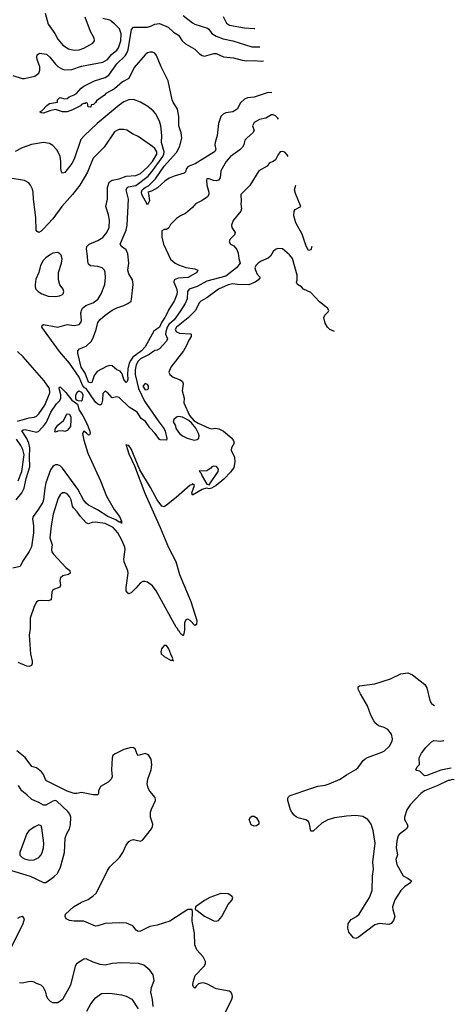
# Model space of a CAD drawing. Header units: inches. Extents: x 1384664 to 1536621, y 460766 to 646467.
# Tile 321 of 488: x 1496368 to 1500043, y 564148 to 572467. Entities that reach past the tile are written whole.
import ezdxf

# ---------------------------------------------------------------- set-up
doc = ezdxf.new("R2010")
doc.units = ezdxf.units.IN
doc.header["$MEASUREMENT"] = 0
for name, color, linetype in [('B4596', 7, 'Continuous'), ('B4597', 7, 'Continuous'), ('B5506', 7, 'Continuous')]:
    doc.layers.add(name, color=color, linetype=linetype)

msp = doc.modelspace()

# ---------------------------------------------------------------- linework, layer by layer
at = {"layer": 'B4596', "color": 5}
for points, elevation in [([(1497844.9, 570000), (1497793.3, 569946.7), (1497695.2, 569870), (1497682.9, 569850), (1497695.1, 569830), (1497719.3, 569819.3), (1497812.4, 569812.4), (1497817, 569810), (1497819.3, 569790), (1497799.4, 569760.6), (1497776.9, 569710), (1497752.1, 569670), (1497645.7, 569530), (1497629.6, 569489.6), (1497637.8, 569470), (1497665.7, 569445.7), (1497725, 569425), (1497745.5, 569410), (1497750.9, 569390), (1497741.8, 569330), (1497758, 569270), (1497754.8, 569230), (1497804.1, 569124.1), (1497841.1, 569081.1), (1497878, 569058), (1497970, 569014.8), (1497988.7, 569011.3), (1498025.2, 569014.8), (1498050.7, 569010), (1498091.7, 568990), (1498163, 568930), (1498175.5, 568910), (1498180.7, 568890), (1498158.8, 568850), (1498156.3, 568830), (1498184.9, 568770), (1498187.3, 568730), (1498177.5, 568682.5), (1498154.2, 568645.8), (1498095.6, 568584.4), (1498030, 568532.3), (1497990, 568509.4), (1497970, 568504), (1497948, 568508), (1497910, 568498), (1497829.3, 568449.3), (1497822.7, 568470), (1497845.2, 568530), (1497830, 568545.2), (1497822.8, 568537.2), (1497810, 568533), (1497691, 568429), (1497610, 568366.3), (1497590, 568351.8), (1497570, 568355.6), (1497530, 568411), (1497475.7, 568515.7), (1497385.1, 568665.1), (1497310, 568840.9), (1497290, 568869.8), (1497272.7, 568872.7), (1497270, 568879), (1497268.9, 568871.1), (1497290, 568798.2), (1497338.5, 568698.5), (1497425.9, 568465.9), (1497556.5, 568176.5), (1497626.6, 568006.6), (1497688.2, 567890), (1497718.6, 567778.6), (1497814.9, 567550), (1497864.9, 567390), (1497863.6, 567356.4), (1497850, 567348.7), (1497808.7, 567390), (1497790, 567401.2), (1497781.4, 567398.6), (1497770.7, 567389.3), (1497762.8, 567370), (1497761, 567310), (1497753.4, 567266.6), (1497750, 567262), (1497736, 567276), (1497730, 567276), (1497718.6, 567298.6), (1497710, 567303.5), (1497701.8, 567321.8), (1497690, 567333), (1497521.5, 567641.5), (1497490, 567683.5), (1497450, 567713.8), (1497430, 567720.2), (1497410, 567719.5), (1497390.1, 567709.9), (1497350, 567663), (1497310, 567625.6), (1497290, 567617), (1497282, 567622), (1497270, 567642), (1497269.4, 567669.4), (1497285.2, 567790), (1497282.3, 567810), (1497252.5, 567887.5), (1497248.3, 567910), (1497258.9, 567990), (1497256, 568010), (1497231.8, 568070), (1497198.3, 568130), (1497157.5, 568177.5), (1497090, 568209.3), (1497010, 568221.7), (1496981.2, 568218.8), (1496950, 568207.6), (1496930, 568215.4), (1496882.4, 568270), (1496855.5, 568310), (1496822.6, 568342.6), (1496815.8, 568355.8), (1496804.9, 568410), (1496790, 568438.7), (1496770, 568459.8), (1496750, 568469.8), (1496730, 568469.7), (1496710, 568452.8), (1496694.6, 568425.4), (1496651.2, 568290), (1496633.2, 568190), (1496623, 568090), (1496641.9, 568030), (1496637.3, 567990), (1496640.6, 567970), (1496654.4, 567950), (1496758.3, 567838.3), (1496793.4, 567813.4), (1496795.5, 567790), (1496781.1, 567778.9), (1496732.2, 567767.8), (1496713.4, 567750), (1496708.7, 567730), (1496714, 567690), (1496708.4, 567671.6), (1496648, 567650), (1496639.3, 567630), (1496634.3, 567565.7), (1496610, 567556.4), (1496550, 567559.8), (1496523.9, 567556.1), (1496510, 567546), (1496490, 567509), (1496458, 567410), (1496456.1, 567323.9), (1496447.9, 567267.9), (1496461.1, 567110), (1496473.8, 567046.2), (1496473.8, 567026.2), (1496468.3, 567011.7), (1496450, 567002.4), (1496430, 567005.6), (1496356.3, 567036.3)], 680), ([(1497721.8, 570000), (1497675.7, 569930), (1497630, 569891.8), (1497615.4, 569870), (1497602.6, 569830), (1497601, 569810), (1497617.3, 569770), (1497609.1, 569750), (1497550, 569685.1), (1497530, 569674.7), (1497510, 569672.6), (1497462.1, 569637.9), (1497390, 569600.6), (1497370, 569581.8), (1497353.7, 569550), (1497344.6, 569510), (1497344.4, 569470), (1497371.7, 569350), (1497424.5, 569244.5), (1497537.8, 569077.8), (1497589.5, 569010), (1497598, 568990), (1497612.4, 568927.6), (1497610, 568915.3), (1497557.2, 568917.2), (1497550, 568919), (1497514, 568970), (1497470, 569018), (1497432.2, 569072.2), (1497396.8, 569096.8), (1497362.7, 569150), (1497293.8, 569193.8), (1497210, 569276), (1497190, 569279.4), (1497150, 569272.1), (1497110, 569316.4), (1497090, 569329.7), (1497071.1, 569308.9), (1497068.9, 569251.1), (1497060, 569220), (1497050, 569209.7), (1497030, 569218.7), (1497010, 569235.9), (1496930.3, 569350), (1496917.5, 569357.5), (1496899.7, 569379.7), (1496870, 569447), (1496790, 569564.9), (1496704.6, 569664.6), (1496556, 569870), (1496558, 569882), (1496568.9, 569891.1), (1496690, 569869.3), (1496770, 569891.1), (1496830, 569883.9), (1496870, 569893.1), (1496885.7, 569910), (1496890, 569926), (1496886.6, 569990), (1496888.3, 570000)], 660), ([(1497619.7, 570000), (1497596.2, 569950), (1497566.8, 569910), (1497550.6, 569870), (1497503.2, 569836.8), (1497430, 569704.1), (1497399.6, 569670), (1497325.3, 569614.7), (1497306.7, 569590), (1497295.4, 569564.6), (1497283.8, 569516.2), (1497279.5, 569470), (1497282.4, 569430), (1497277.6, 569410), (1497270, 569403), (1497250, 569428.2), (1497235.7, 569475.7), (1497218.6, 569498.6), (1497189.8, 569510), (1497150, 569543.9), (1497130, 569545.5), (1497103.2, 569536.8), (1497024.5, 569495.5), (1496998.9, 569461.1), (1496977.3, 569402.7), (1496970, 569397.9), (1496950, 569404.7), (1496920.7, 569480.7), (1496889.2, 569530.8), (1496859.6, 569650), (1496860.2, 569670), (1496874, 569686), (1496931.8, 569708.2), (1496975.7, 569750), (1496993.7, 569786.3), (1497015.9, 569850), (1497029.1, 569910), (1497050, 569935), (1497090, 569971), (1497131.2, 570000)], 640), ([(1499031.3, 569832.5), (1499030, 569832.8), (1498990, 569848.8), (1498969.5, 569870), (1498950, 569904), (1498939.7, 569950), (1498948.6, 569971.4), (1498969.3, 569990), (1498975.1, 570000)], 680), ([(1496350, 569074.4), (1496450, 569102.6), (1496490, 569108.8), (1496510, 569118.3), (1496530, 569137.7), (1496581.1, 569210), (1496624.3, 569315.7), (1496619.1, 569350), (1496574.5, 569414.5), (1496397.8, 569617.8), (1496350, 569664.1)], 680), ([(1496339, 568410), (1496387.9, 568470), (1496407.6, 568510), (1496423.4, 568590), (1496454.2, 568690), (1496450.7, 568770), (1496453.7, 568850), (1496444.8, 568890), (1496429.6, 568929.6), (1496386.6, 568993.4), (1496397.1, 569002.9), (1496416, 569004), (1496510, 568983.2), (1496530, 568991), (1496577.3, 569042.7), (1496593.9, 569066.1), (1496631.1, 569150), (1496678.9, 569221.1), (1496707.4, 569250), (1496717.4, 569270), (1496716.2, 569296.2), (1496701.6, 569350), (1496701.2, 569358.8), (1496710, 569364), (1496757.2, 569317.2), (1496810, 569253), (1496858.6, 569218.6), (1496870, 569168), (1496901.1, 569121.1), (1496935.1, 569055.1), (1496960.5, 568990), (1496964, 568970), (1496959.9, 568960.1), (1496950, 568956), (1496934.7, 568974.7), (1496910, 568991.6), (1496898.6, 568970), (1496910, 568914.3), (1496945.2, 568805.2), (1497051.8, 568571.8), (1497101.3, 568441.3), (1497167.2, 568327.2), (1497211.1, 568270), (1497230.2, 568230), (1497230.3, 568209.7), (1497227.3, 568227.3), (1497219.2, 568220.8), (1497210, 568221.7), (1497180.9, 568240.9), (1497114.7, 568270), (1497026.9, 568326.9), (1496950, 568365.7), (1496930, 568381.1), (1496907.4, 568410), (1496861.2, 568501.2), (1496730, 568677.7), (1496710, 568698.6), (1496690, 568707.2), (1496670, 568706), (1496660.3, 568699.7), (1496650, 568692.8), (1496630, 568663.1), (1496590, 568554.3), (1496579.9, 568510), (1496570.1, 568410), (1496563.4, 568390), (1496527.3, 568330), (1496482.6, 568270), (1496477.5, 568250), (1496486.6, 568190), (1496486.1, 568130), (1496467.6, 568012.4), (1496450, 567973.6), (1496392.8, 567890), (1496373.3, 567846.7), (1496310, 567833.3)], 660), ([(1496356.2, 568570), (1496386.4, 568650), (1496406.3, 568790), (1496394.5, 568834.5), (1496379.1, 568870), (1496341.6, 568921.6)], 680), ([(1500000, 566040), (1499990, 566038), (1499903.3, 565996.7), (1499790, 565951.1), (1499761, 565930), (1499670, 565833.2), (1499642.8, 565790), (1499621.3, 565730), (1499622.5, 565710), (1499644.7, 565670), (1499650.2, 565650), (1499639.7, 565630), (1499577.6, 565582.4), (1499568.4, 565570), (1499556.1, 565530), (1499551.8, 565470), (1499561.5, 565410), (1499548.1, 565370), (1499556.1, 565330), (1499610, 565232.6), (1499652.7, 565210), (1499679.5, 565190), (1499665.7, 565170), (1499620.8, 565139.2), (1499590, 565109.8), (1499539.3, 565030), (1499521.5, 564970), (1499522.1, 564950), (1499538.9, 564890), (1499530, 564856.8), (1499510.1, 564829.9), (1499490, 564821.4), (1499410, 564830.7), (1499370, 564818.7), (1499230, 564711.5), (1499210, 564704.5), (1499190, 564708.7), (1499150, 564757.2), (1499141.3, 564790), (1499144.7, 564830), (1499170, 564863.2), (1499216, 564890), (1499239.8, 564910), (1499325.2, 565050), (1499348.6, 565110), (1499351.3, 565230), (1499358.9, 565290), (1499354.9, 565350), (1499373.1, 565510), (1499356.4, 565616.4), (1499338.9, 565670), (1499310.8, 565710), (1499270, 565735.6), (1499210, 565742.5), (1499130, 565736.4), (1499030, 565723.2), (1498974.4, 565705.6), (1498923.2, 565676.8), (1498850, 565609.8), (1498830, 565609.6), (1498819.9, 565670), (1498810, 565692), (1498787.3, 565707.3), (1498730, 565720.7), (1498710, 565729.9), (1498690, 565744.5), (1498668.7, 565770), (1498658.6, 565790), (1498636, 565870), (1498634.7, 565890), (1498639.7, 565900.3), (1498649.8, 565910.2), (1498664.2, 565915.8), (1498830, 565971.3), (1498890, 565990.2), (1498950, 565998.2), (1498986, 566010), (1499078, 566050), (1499130, 566085.3), (1499209.7, 566130.3), (1499230, 566148), (1499273.5, 566206.5), (1499290, 566220.4), (1499310, 566232), (1499430, 566276.9), (1499453.3, 566290), (1499495.8, 566330), (1499516.3, 566370), (1499519.7, 566390), (1499512.6, 566430), (1499482, 566470), (1499450, 566486.3), (1499401.5, 566501.5), (1499379.7, 566519.8), (1499362.9, 566542.9), (1499338, 566590), (1499309.7, 566670), (1499248.3, 566770), (1499229.6, 566810), (1499229.6, 566830.4), (1499241.2, 566838.8), (1499370, 566854.9), (1499502, 566898), (1499590, 566939.3), (1499650, 566947.3), (1499690, 566930.4), (1499792.4, 566850), (1499810, 566821), (1499834.5, 566714.5), (1499848.8, 566690), (1499860, 566680), (1499874.7, 566673.7)], 680), ([(1500000, 566139.7), (1499930, 566127.1), (1499810, 566080.7), (1499790, 566079.3), (1499750, 566118), (1499722, 566122), (1499718, 566130), (1499730, 566154), (1499747.3, 566172.7), (1499746, 566230), (1499765.1, 566270), (1499801.4, 566318.6), (1499850, 566366.8), (1499870, 566376.3), (1499930, 566372.2), (1499950, 566375.3), (1499953.9, 566376.9)], 660), ([(1498084.7, 564035.3), (1498162.9, 564190), (1498167, 564210), (1498164.5, 564230), (1498154.5, 564250), (1498138.9, 564258.9), (1498030, 564279.3), (1497956.8, 564316.8), (1497930, 564326), (1497910, 564328), (1497880.6, 564319.4), (1497859.9, 564300.1), (1497850, 564284), (1497836.5, 564296.5), (1497832.7, 564310), (1497835.1, 564335.1), (1497851.3, 564390), (1497926.9, 564470), (1497938.3, 564490), (1497939.7, 564510), (1497919.1, 564550), (1497866.7, 564606.7), (1497849.8, 564650), (1497846.9, 564750), (1497826, 564850), (1497829.2, 564929.2), (1497826, 564950), (1497790, 564949.4), (1497637.3, 564850), (1497530, 564816.4), (1497470, 564805.7), (1497390, 564765.8), (1497370, 564763.5), (1497352.7, 564772.7), (1497324.4, 564810), (1497271.8, 564831.8), (1497210, 564837.1), (1497090, 564831.6), (1497030, 564809.7), (1497010, 564808.3), (1496910, 564849.6), (1496830, 564849.6), (1496790, 564856.9), (1496760.9, 564870), (1496752.3, 564890), (1496757, 564910), (1496824.2, 564970), (1496890, 565011.1), (1496946.7, 565033.3), (1496990, 565063.1), (1497018.4, 565090), (1497110, 565279.3), (1497130, 565310.4), (1497213, 565387), (1497241.3, 565430), (1497268.6, 565491.4), (1497290, 565522.8), (1497310, 565534.8), (1497330, 565539.1), (1497390, 565526.4), (1497410, 565536.4), (1497482.7, 565630), (1497492.2, 565650), (1497495.1, 565670), (1497473, 565730), (1497473.3, 565770), (1497482.3, 565797.7), (1497518, 565870), (1497518, 565878), (1497514.2, 565894.2), (1497467.7, 565947.7), (1497454.2, 565974.2), (1497446, 566010), (1497452.7, 566050), (1497479.3, 566130), (1497486, 566170), (1497478.6, 566218.6), (1497459, 566250), (1497450, 566259), (1497430, 566266), (1497369.5, 566249.5), (1497360.5, 566260.5), (1497345.1, 566305.1), (1497330, 566314.5), (1497310, 566317.6), (1497250, 566300.7), (1497170, 566261.2), (1497156, 566250), (1497150.8, 566230), (1497146, 566130), (1497150.7, 566070.7), (1497142.8, 566050), (1497116.7, 566023.3), (1497052.2, 565987.8), (1497033.4, 565950), (1497034.8, 565930), (1497030, 565918), (1496990, 565918.4), (1496890, 565938), (1496850.5, 565929.5), (1496830, 565929.8), (1496770, 565948.7), (1496595.5, 566035.5), (1496586.5, 566046.5), (1496570.4, 566090.4), (1496552.2, 566112.2), (1496510, 566145.3), (1496470, 566156.8), (1496414.4, 566234.4), (1496344.3, 566290)], 720), ([(1496262.6, 565290), (1496456.5, 565230), (1496570, 565175.8), (1496590, 565177.6), (1496656.1, 565223.9), (1496687.3, 565252.7), (1496713.7, 565306.3), (1496748.7, 565430), (1496753.6, 565550), (1496766, 565590), (1496788.4, 565631.6), (1496797.2, 565662.8), (1496799.7, 565730), (1496793.5, 565753.5), (1496776.9, 565776.9), (1496683.9, 565863.9), (1496670, 565869), (1496650, 565863.2), (1496590, 565831.4), (1496570, 565829), (1496530, 565853.8), (1496470, 565878.3), (1496430, 565917.4), (1496386, 565950), (1496357.7, 565997.7)], 740), ([(1496299.5, 564630), (1496399, 564830), (1496408.7, 564870), (1496402, 564882), (1496390, 564888.7), (1496370, 564882.7), (1496350, 564871.8)], 740), ([(1497496.9, 564130), (1497491.4, 564188.6), (1497477.7, 564250), (1497484, 564290), (1497504, 564350), (1497496.6, 564396.6), (1497470, 564435.1), (1497417.4, 564477.4), (1497373.3, 564493.3), (1497230, 564497.4), (1497150, 564491.3), (1497090, 564478), (1497050, 564483.6), (1496990, 564502.4), (1496930, 564531.2), (1496910, 564529.5), (1496847.7, 564490), (1496838, 564470), (1496798.8, 564310), (1496730.6, 564189.4), (1496690, 564161.2), (1496650, 564159), (1496628, 564170), (1496608.7, 564190), (1496599, 564210), (1496589.2, 564250), (1496569.3, 564289.3), (1496550, 564308.7), (1496510, 564322), (1496490, 564335.3), (1496470, 564339), (1496442, 564338), (1496390, 564325.2), (1496366, 564330)], 740), ([(1496937, 564090), (1496969.7, 564150.3), (1497010, 564202.8), (1497060.7, 564239.3), (1497110, 564242.4), (1497150, 564238.7), (1497230, 564228.2), (1497270, 564216.4), (1497316.3, 564190), (1497370.3, 564110.3)], 740)]:
    msp.add_lwpolyline(points, dxfattribs=dict(at, elevation=elevation))
for points, elevation in [([(1496890, 569243.7), (1496865.4, 569245.4), (1496851.9, 569251.9), (1496844.4, 569264.4), (1496842.8, 569297.2), (1496856.8, 569323.2), (1496868, 569332), (1496890, 569320.3), (1496900.9, 569300.9), (1496903.5, 569290), (1496894, 569246)], 660), ([(1497430, 569393.6), (1497410.1, 569370), (1497430, 569340.4), (1497450, 569341.5), (1497456.8, 569350), (1497458.5, 569370), (1497450, 569384.8)], 680), ([(1496750, 568989), (1496730, 568993.6), (1496690, 568989.6), (1496670, 568981.2), (1496665.1, 568985.1), (1496670, 569011.8), (1496690, 569040.3), (1496738.6, 569081.4), (1496766.6, 569133.4), (1496770, 569137.3), (1496790, 569134), (1496800.1, 569110), (1496802, 569090), (1496796.9, 569030), (1496770, 568996)], 640), ([(1497710, 569113.2), (1497694, 569110), (1497672, 569090), (1497667.3, 569070), (1497682, 569042), (1497690.8, 569010), (1497720.7, 568970), (1497744, 568950), (1497784.7, 568930), (1497844.7, 568915.3), (1497870, 568918.8), (1497884, 568930), (1497885.2, 568950), (1497879.3, 568970), (1497856.2, 569016.2), (1497821.2, 569061.2), (1497799.5, 569079.5), (1497746, 569110)], 680), ([(1498010, 568695.6), (1497994, 568690), (1497983.2, 568676.8), (1497950, 568655.3), (1497892.5, 568652.5), (1497890, 568658), (1497888.2, 568650), (1497899.5, 568639.5), (1497910.5, 568610), (1497950, 568542), (1497970, 568538), (1498046.6, 568650), (1498049.3, 568670), (1498031.5, 568691.5)], 680), ([(1497610, 567179.6), (1497590, 567178.1), (1497566, 567150), (1497560.7, 567130), (1497565.3, 567110), (1497590, 567085.1), (1497650, 567052.5), (1497656.1, 567056.1), (1497669.1, 567050.9), (1497661.5, 567061.5), (1497663.4, 567070), (1497645.5, 567105.5), (1497630, 567151.1)], 720), ([(1496530, 565664.4), (1496490, 565644.2), (1496446.1, 565613.9), (1496427.8, 565592.2), (1496368.6, 565430), (1496370, 565406.7), (1496390, 565387.4), (1496410, 565376.5), (1496450, 565364.2), (1496490, 565368.7), (1496530, 565388.7), (1496549.6, 565410), (1496559.7, 565430), (1496569.8, 565470.2), (1496572.4, 565510), (1496555.7, 565635.7), (1496550, 565656.2)], 760), ([(1498350, 565651.8), (1498325.1, 565665.1), (1498308.7, 565710), (1498319, 565730), (1498330, 565736.3), (1498350, 565737.1), (1498370, 565722.4), (1498390, 565690.4), (1498390, 565669.7), (1498370, 565656.9)], 680), ([(1498070, 565083.6), (1497977.3, 565050), (1497930, 565024.2), (1497856, 564970), (1497852, 564950), (1497870, 564941), (1497930, 564893), (1498010, 564852.7), (1498030, 564850.4), (1498050, 564857.1), (1498078.7, 564890), (1498130, 564990.8), (1498164, 565030), (1498169, 565050), (1498161.2, 565061.2), (1498130, 565080.9)], 720)]:
    msp.add_lwpolyline(points, close=True, dxfattribs=dict(at, elevation=elevation))
at = {"layer": 'B4597', "color": 5}
for points, elevation in [([(1496583.2, 572523.2), (1496610, 572428.2), (1496664.2, 572350), (1496690, 572303), (1496732.3, 572252.3), (1496779.9, 572219.9), (1496829.1, 572209.1), (1496870, 572212.3), (1496910, 572228), (1496986, 572270), (1497001.2, 572290), (1496999.3, 572310), (1496968.3, 572368.3), (1496920.7, 572490)], 660), ([(1497750, 572501.4), (1497830, 572439.8), (1497849.6, 572429.6), (1497957.1, 572397.1), (1497968, 572388), (1497993, 572350), (1498028.5, 572328.5), (1498090, 572305), (1498170, 572289.5), (1498330, 572237.3), (1498398.1, 572237.3)], 640), ([(1498090, 572495.2), (1498117, 572437), (1498141.2, 572421.2), (1498270, 572399.8), (1498350, 572392.9), (1498357.5, 572393.5)], 660), ([(1496310, 571994.5), (1496388.5, 571971.5), (1496409.3, 571970.7), (1496497, 571990), (1496530, 572015.8), (1496539.4, 572040.6), (1496539.2, 572070), (1496515.7, 572130), (1496512.5, 572150), (1496516.9, 572170), (1496535.6, 572184.4), (1496594.7, 572174.7), (1496624.3, 572150), (1496670, 572090.2), (1496690, 572072.5), (1496730, 572050.1), (1496750, 572045), (1496810, 572045.8), (1496890, 572073.3), (1497070, 572108.5), (1497110, 572130.8), (1497145.9, 572174.1), (1497189.9, 572210), (1497204.3, 572230), (1497223.9, 572290), (1497227.3, 572347.3), (1497210.9, 572390), (1497170, 572433.3), (1497130, 572463.4), (1497070, 572476)], 640), ([(1498498.9, 571849.4), (1498468.1, 571851.9), (1498350, 571812.7), (1498293.7, 571806.4), (1498270, 571795.1), (1498236.6, 571763.4), (1498207, 571710), (1498170, 571689), (1498110, 571680.6), (1498089.6, 571670.4), (1498070.1, 571649.9), (1498049.4, 571590), (1498038.7, 571490), (1498019.7, 571430), (1498017.3, 571410), (1498025.3, 571370), (1498014.7, 571350), (1497852.7, 571250), (1497793.5, 571226.5), (1497779.3, 571210), (1497770, 571181.2), (1497758.8, 571170), (1497673.8, 571146.2), (1497632.3, 571127.7), (1497596.7, 571103.3), (1497532.8, 571047.3), (1497481.6, 571018.4), (1497452, 571010), (1497457.3, 570997.3), (1497464.5, 570935.5), (1497450, 570902), (1497401.5, 570990), (1497397.2, 571010), (1497404.5, 571030), (1497428.7, 571050), (1497456.9, 571063.1), (1497518, 571122), (1497590.6, 571230), (1497694.2, 571345.8), (1497722.5, 571397.5), (1497739.4, 571470), (1497734.4, 571510), (1497713.5, 571570), (1497713.3, 571650), (1497702.8, 571710), (1497665, 571770), (1497657.8, 571790), (1497624.2, 571950), (1497563.4, 572070), (1497525.6, 572165.6), (1497510, 572184.8), (1497490, 572194), (1497470, 572192.9), (1497450, 572186.2), (1497428.7, 572171.3), (1497336.8, 572063.2), (1497290.2, 571970), (1497237.7, 571942.3), (1497170, 571883.1), (1497096.4, 571843.6), (1497086.8, 571830), (1497016.9, 571783.1), (1497010, 571768), (1496992, 571750), (1496972, 571748), (1496970, 571729.3), (1496946, 571730), (1496942, 571762), (1496930, 571766), (1496922, 571758), (1496910, 571758), (1496891.3, 571750), (1496881.6, 571738.4), (1496815.3, 571704.8), (1496771.2, 571688.8), (1496730, 571689.8), (1496670, 571707.1), (1496623.2, 571696.8), (1496570, 571676.2), (1496550, 571681.2), (1496539, 571690), (1496558.9, 571701.1), (1496598, 571742), (1496621, 571759), (1496688, 571770), (1496688.7, 571790), (1496708, 571810), (1496750, 571798), (1496770, 571802), (1496785.6, 571814.4), (1496830, 571831.3), (1496850, 571844.7), (1496888.7, 571890), (1496910, 571906), (1497002, 571950), (1497090, 571979.6), (1497120.9, 571999.1), (1497190, 572094.4), (1497259.4, 572160.6), (1497274.7, 572185.3), (1497286.2, 572213.8), (1497314.7, 572385.2), (1497330, 572403.7), (1497450, 572404.4), (1497484.2, 572415.8), (1497510.5, 572430.5), (1497550, 572436.4), (1497623.4, 572403.4), (1497670, 572362.4), (1497710, 572336.3), (1497742.3, 572290), (1497770, 572263.6), (1497850, 572217), (1497890, 572178.4), (1497910, 572165.5), (1497930, 572160.5), (1498010, 572180.4), (1498030, 572180.4), (1498092.3, 572152.3), (1498174.8, 572145.2), (1498250, 572124.8), (1498290, 572118.9), (1498350, 572121.8), (1498410, 572117.6), (1498428.4, 572120.9)], 620), ([(1497131.2, 570000), (1497150, 570013.2), (1497190, 570032.4), (1497250, 570052.9), (1497281.6, 570070), (1497309.6, 570090), (1497314.8, 570105.2), (1497328.9, 570230), (1497321.4, 570270), (1497290, 570319.6), (1497281.6, 570350), (1497290.8, 570410), (1497282.2, 570490), (1497270, 570522.6), (1497228, 570550), (1497218, 570570), (1497267.9, 570690), (1497277.5, 570730), (1497288.4, 570950), (1497269.2, 571030), (1497277.7, 571050), (1497284.6, 571055.4), (1497350, 571067.6), (1497453.7, 571146.3), (1497499.4, 571200.6), (1497578.2, 571310), (1497587.3, 571330), (1497589.7, 571350), (1497568.1, 571430), (1497570.7, 571490), (1497561.5, 571570), (1497549.2, 571609.2), (1497515.3, 571675.3), (1497497.7, 571697.7), (1497453.2, 571733.2), (1497390, 571771.5), (1497330, 571794), (1497290, 571789.7), (1497250, 571772.3), (1497210, 571746.2), (1497022.2, 571590), (1496913.2, 571486.8), (1496886, 571454), (1496830, 571289.6), (1496810, 571253), (1496750, 571177), (1496730, 571169.5), (1496721.7, 571181.7), (1496715.1, 571210), (1496716.9, 571270), (1496710, 571312.7), (1496685.6, 571365.6), (1496650, 571404.7), (1496620.3, 571420.3), (1496570, 571429.8), (1496467.9, 571412.1), (1496390, 571384), (1496330, 571354.3)], 640), ([(1498556.4, 571628), (1498550, 571635.8), (1498530, 571655.1), (1498510, 571664.4), (1498496.5, 571663.5), (1498450, 571635.6), (1498396.7, 571623.3), (1498350, 571599.3), (1498337.1, 571570), (1498350.4, 571530), (1498340.4, 571510), (1498290.5, 571470), (1498272.4, 571450), (1498264.6, 571410), (1498252.3, 571390), (1498230, 571367.7), (1498151.5, 571310), (1498114, 571270), (1498067.7, 571190), (1498063, 571130), (1498050.5, 571110), (1498030, 571104.5), (1498007.5, 571107.5), (1497970, 571124), (1497950, 571122), (1497946.7, 571110), (1497950.4, 571070), (1497967.9, 571010), (1497967.8, 570990), (1497955.3, 570970), (1497910, 570938.4), (1497854, 570910), (1497830, 570881.2), (1497770.8, 570830), (1497728.7, 570811.3), (1497693.8, 570786.2), (1497644.2, 570735.8), (1497630, 570709.2), (1497610, 570694), (1497590, 570694), (1497570, 570682), (1497568.8, 570630), (1497584.1, 570570), (1497644, 570444), (1497682.4, 570410), (1497710, 570395.5), (1497773.7, 570373.7), (1497850, 570362.2), (1497874.6, 570350), (1497867.4, 570330), (1497791.7, 570290), (1497710, 570282.3), (1497675.5, 570270), (1497672.5, 570250), (1497694.9, 570194.9), (1497699.2, 570170), (1497695.8, 570144.2), (1497674, 570090), (1497624.4, 570010), (1497619.7, 570000)], 640), ([(1496888.3, 570000), (1496889.9, 570010.1), (1496900.7, 570030), (1496928.9, 570051.1), (1496986.2, 570073.8), (1497010, 570089.2), (1497031.9, 570110), (1497056.5, 570150), (1497087, 570230), (1497094, 570290), (1497091.8, 570331.8), (1497085.1, 570350), (1497066.6, 570370), (1497030, 570382), (1496967.7, 570387.7), (1496950, 570400.9), (1496943.8, 570423.8), (1496942.9, 570470), (1496932.7, 570530), (1496935.6, 570550), (1496955.6, 570570), (1497030, 570601.6), (1497070, 570628), (1497105.6, 570670), (1497125.3, 570710), (1497127.7, 570772.3), (1497119.2, 570819.2), (1497097.8, 570890), (1497110.7, 570950), (1497109.9, 571050), (1497126.2, 571093.8), (1497150, 571111.5), (1497210, 571123.8), (1497270, 571145), (1497350, 571150.2), (1497390, 571166.8), (1497450, 571220.8), (1497490, 571269.6), (1497526.6, 571330), (1497526.9, 571350), (1497510, 571377.9), (1497490, 571397.2), (1497370, 571481.1), (1497321.7, 571501.7), (1497273.1, 571533.1), (1497250, 571538.9), (1497210, 571538.3), (1497190, 571532.4), (1497170, 571518.9), (1497081.3, 571390), (1496990, 571298), (1496940.6, 571179.4), (1496877.2, 571070), (1496814.7, 570990), (1496724.1, 570890), (1496650, 570785.3), (1496570, 570698.9), (1496550, 570679.7), (1496530, 570669.6), (1496516.2, 570676.2), (1496508.8, 570688.8), (1496503.7, 570796.3), (1496484.4, 570950), (1496483, 571010), (1496476.6, 571036.6), (1496460.9, 571070), (1496445.2, 571090), (1496408, 571108), (1496270, 571130.9)], 660), ([(1498638.8, 571310.8), (1498630, 571324.4), (1498610, 571346.6), (1498590, 571354.3), (1498570, 571349.6), (1498550, 571322.9), (1498530, 571283.6), (1498510, 571269.5), (1498481.3, 571258.7), (1498460.5, 571230), (1498390.2, 571190), (1498313.6, 571066.4), (1498238.4, 570990), (1498242, 570930), (1498238, 570910), (1498243, 570870), (1498237, 570850), (1498174.6, 570770), (1498159.1, 570730), (1498162.8, 570710), (1498190.7, 570669.3), (1498184.7, 570650), (1498144.7, 570610), (1498138, 570590), (1498151.3, 570570), (1498177.6, 570557.6), (1498204.4, 570524.4), (1498215.2, 570495.2), (1498220.7, 570450), (1498233.1, 570410), (1498200.8, 570370), (1498110, 570301), (1497950, 570257.2), (1497870, 570212.2), (1497801.3, 570190), (1497787.8, 570170), (1497783.1, 570110), (1497767.8, 570070), (1497721.8, 570000)], 660), ([(1498839.5, 570551), (1498830, 570522), (1498810, 570518), (1498790, 570552.8), (1498755.7, 570655.7), (1498703.4, 570750), (1498686.2, 570810), (1498689.7, 570850), (1498697.4, 570862.6), (1498746, 570890), (1498699.1, 570999.1), (1498692.5, 571030), (1498701.7, 571068.4)], 660), ([(1498975.1, 570000), (1498980.9, 570010), (1498969.6, 570029.6), (1498904.1, 570084.1), (1498830, 570162.9), (1498769, 570190), (1498750, 570209), (1498718, 570230), (1498708.7, 570250), (1498713.6, 570266.4), (1498714, 570310), (1498675.6, 570450), (1498650, 570481.2), (1498590, 570531.2), (1498550, 570534), (1498530, 570526.6), (1498512, 570510), (1498488.9, 570470), (1498470, 570451.1), (1498410, 570428), (1498383.8, 570410), (1498366, 570390), (1498357.3, 570370), (1498361, 570350), (1498377.3, 570317.3), (1498402, 570290), (1498386, 570270), (1498358.8, 570250), (1498306.8, 570226.8), (1498210.8, 570229.2), (1498170, 570236), (1498130, 570226), (1498050, 570189.9), (1497950, 570116), (1497900.3, 570090), (1497886.2, 570073.9), (1497854.6, 570010), (1497844.9, 570000)], 680)]:
    msp.add_lwpolyline(points, dxfattribs=dict(at, elevation=elevation))
at = {"layer": 'B4597', "color": 5, "elevation": 680}
msp.add_lwpolyline([(1496690, 570500.9), (1496650, 570494), (1496630, 570482.9), (1496590, 570454), (1496568.1, 570431.9), (1496544.2, 570390), (1496530.4, 570330), (1496505.1, 570274.9), (1496499.1, 570230), (1496498.8, 570210), (1496506, 570190), (1496526, 570170), (1496556, 570150), (1496610, 570130.5), (1496670, 570128.5), (1496705.8, 570134.2), (1496730, 570145.5), (1496736, 570150), (1496742.7, 570170), (1496736, 570190), (1496708.2, 570228.2), (1496697.6, 570270), (1496696.2, 570330), (1496722, 570410), (1496726.3, 570446.3), (1496718, 570478), (1496709, 570490)], close=True, dxfattribs=at)
at = {"layer": 'B5506', "color": 5}
msp.add_line((1500016.4, 566142.7, 660), (1500000, 566139.7, 660), dxfattribs=at)
at = {"layer": 'B5506', "color": 5, "elevation": 680}
msp.add_lwpolyline([(1500042.8, 566043.9), (1500030, 566045.9), (1500000, 566040)], dxfattribs=at)

doc.saveas('drawing.dxf')
